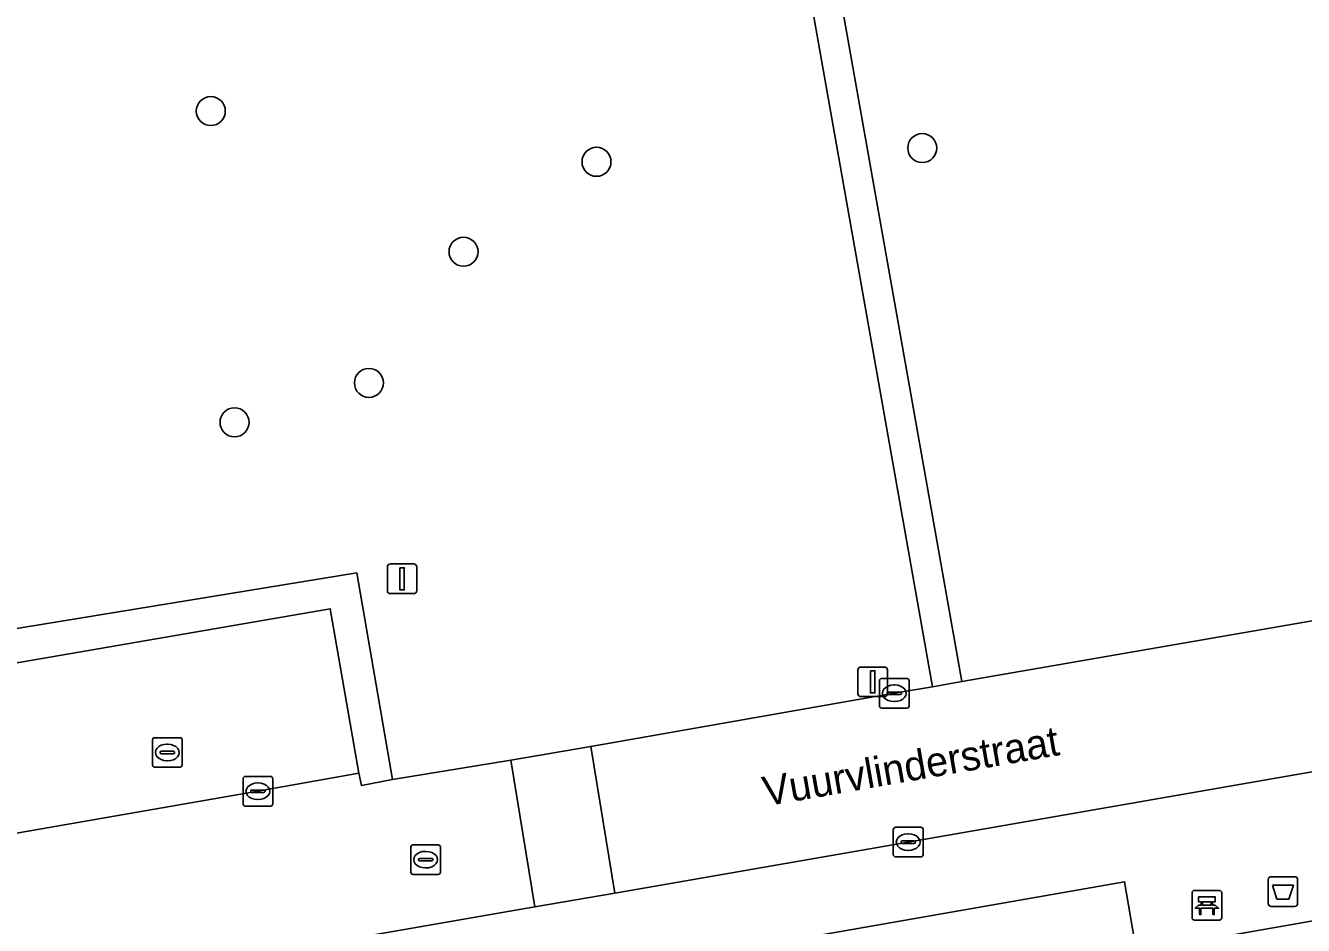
# Model space of a CAD drawing. Extents: x 162879 to 165540, y 384011 to 385181.
# Drawn here: x 164394.26 to 164437.36, y 384961.05 to 384991.42 of the extents above; entities that cross this region are included whole.
import ezdxf

# ---------------------------------------------------------------- set-up
doc = ezdxf.new("R2010")
doc.units = 0
for name, color, linetype in [('IMGEO_Afvalbak', 7, 'Continuous'), ('IMGEO_Bank', 7, 'Continuous'), ('IMGEO_Boom', 7, 'Continuous'), ('IMGEO_Erf', 7, 'Continuous'), ('IMGEO_Groenvoorziening', 7, 'Continuous'), ('IMGEO_Haag', 7, 'Continuous'), ('IMGEO_Kolk', 7, 'Continuous'), ('IMGEO_Lichtmast', 7, 'Continuous'), ('IMGEO_Openbare_ruimte_label', 7, 'Continuous'), ('IMGEO_Parkeervlak_open', 7, 'Continuous'), ('IMGEO_Rijbaan_lokaal_open', 7, 'Continuous'), ('IMGEO_Rioolput', 7, 'Continuous'), ('IMGEO_Voetpad_open', 7, 'Continuous')]:
    doc.layers.add(name, color=color, linetype=linetype)

msp = doc.modelspace()

# ---------------------------------------------------------------- linework, layer by layer
at = {"layer": 'IMGEO_Afvalbak'}
for p, q in [((164436.278, 384962.695), (164437.068, 384962.695)), ((164437.068, 384962.695), (164436.278, 384962.695)), ((164436.178, 384961.795), (164436.178, 384962.595)), ((164436.178, 384962.595), (164436.178, 384961.795)), ((164437.168, 384962.595), (164437.168, 384961.795)), ((164437.168, 384961.795), (164437.168, 384962.595)), ((164437.068, 384961.695), (164436.278, 384961.695)), ((164436.278, 384961.695), (164437.068, 384961.695))]:
    msp.add_line(p, q, dxfattribs=at)
msp.add_lwpolyline([(164436.321, 384962.409), (164437.025, 384962.409), (164436.876, 384961.939), (164436.47, 384961.939), (164436.321, 384962.409)], dxfattribs=at)
for centre, start, end in [((164436.278, 384962.595), 90, 180), ((164436.278, 384962.595), 90, 180), ((164437.068, 384962.595), 0, 90), ((164437.068, 384962.595), 360, 90), ((164436.278, 384961.795), 180, 270), ((164436.278, 384961.795), 180, 270), ((164437.068, 384961.795), 270, 0), ((164437.068, 384961.795), 270, 0)]:
    msp.add_arc(centre, 0.1, start, end, dxfattribs=at)
at = {"layer": 'IMGEO_Bank'}
for p, q in [((164433.608, 384961.308), (164433.608, 384962.149)), ((164433.608, 384962.149), (164433.608, 384961.308)), ((164433.683, 384962.233), (164434.524, 384962.233)), ((164434.524, 384962.233), (164433.683, 384962.233)), ((164433.917, 384961.739), (164433.917, 384961.845)), ((164433.961, 384961.845), (164433.961, 384961.739)), ((164434.249, 384961.851), (164433.967, 384961.851)), ((164434.255, 384961.739), (164434.255, 384961.845)), ((164434.299, 384961.845), (164434.299, 384961.739)), ((164434.608, 384962.158), (164434.608, 384961.317)), ((164434.608, 384961.317), (164434.608, 384962.158)), ((164434.305, 384961.631), (164433.912, 384961.631)), ((164433.967, 384961.733), (164434.249, 384961.733)), ((164434.533, 384961.233), (164433.692, 384961.233)), ((164433.692, 384961.233), (164434.533, 384961.233))]:
    msp.add_line(p, q, dxfattribs=at)
for points in [[(164433.911, 384961.851), (164433.825, 384961.851), (164433.825, 384962.012), (164434.388, 384962.012), (164434.388, 384961.851), (164434.305, 384961.851)], [(164433.855, 384961.631), (164433.713, 384961.631), (164433.825, 384961.733), (164433.911, 384961.733)], [(164433.905, 384961.624), (164433.905, 384961.417), (164433.862, 384961.417), (164433.862, 384961.624)], [(164434.305, 384961.733), (164434.388, 384961.733), (164434.5, 384961.631), (164434.361, 384961.631)], [(164434.355, 384961.624), (164434.355, 384961.417), (164434.311, 384961.417), (164434.311, 384961.624)]]:
    msp.add_lwpolyline(points, dxfattribs=at)
for centre, radius, start, end in [((164433.686, 384962.155), 0.0779, 92.4484, 184.2845), ((164433.686, 384962.155), 0.0779, 92.4484, 184.2845), ((164433.91, 384961.844), 0.00671, 2.8957, 87.1043), ((164433.967, 384961.844), 0.00671, 92.8957, 177.1043), ((164434.249, 384961.844), 0.00671, 2.8957, 87.1043), ((164434.306, 384961.844), 0.00671, 92.8957, 177.1043), ((164434.53, 384962.155), 0.0779, 2.4484, 94.2845), ((164434.53, 384962.155), 0.0779, 2.4484, 94.2845), ((164433.855, 384961.624), 0.00671, 2.8957, 87.1043), ((164433.912, 384961.624), 0.00671, 92.8957, 177.1043), ((164433.91, 384961.74), 0.00671, 272.8957, 357.1043), ((164433.967, 384961.74), 0.00671, 182.8957, 267.1043), ((164434.249, 384961.74), 0.00671, 272.8957, 357.1043), ((164434.306, 384961.74), 0.00671, 182.8957, 267.1043), ((164434.304, 384961.624), 0.00671, 2.8957, 87.1043), ((164434.361, 384961.624), 0.00671, 92.8957, 177.1043), ((164433.686, 384961.311), 0.0779, 182.4484, 274.2845), ((164433.686, 384961.311), 0.0779, 182.4484, 274.2845), ((164434.53, 384961.311), 0.0779, 272.4484, 4.2845), ((164434.53, 384961.311), 0.0779, 272.4484, 4.2845)]:
    msp.add_arc(centre, radius, start, end, dxfattribs=at)
at = {"layer": 'IMGEO_Boom'}
for centre in [(164400.507, 384988.535), (164424.505, 384987.286), (164413.517, 384986.821), (164409.031, 384983.788), (164405.84, 384979.36), (164401.306, 384978.03)]:
    msp.add_circle(centre, 0.489, dxfattribs=at)
at = {"layer": 'IMGEO_Erf'}
msp.add_lwpolyline([(164461.324, 385004.886), (164420.77, 384997.893), (164425.841, 384969.28), (164444.87, 384972.576)], dxfattribs=at)
at = {"layer": 'IMGEO_Groenvoorziening'}
for points in [[(164386.113, 384969.787), (164405.43, 384972.953), (164406.639, 384965.979), (164410.624, 384966.624), (164413.321, 384967.095), (164423.563, 384968.885), (164424.855, 384969.109), (164419.61, 384998.707), (164461.807, 385005.984), (164464.044, 384993.359), (164469.663, 384999.246), (164468.897, 385000), (164465.023, 385003.813), (164465.886, 385004.808), (164468.936, 385008.116), (164472.276, 385005.017), (164472.48, 385005.243), (164474.601, 385003.224), (164471.586, 385000), (164471.107, 384999.488), (164465.027, 384993.071), (164467.916, 384976.58)], [(164387.234, 384968.755), (164404.535, 384971.736), (164405.503, 384966.185), (164405.585, 384965.778), (164406.639, 384965.979), (164405.43, 384972.953), (164386.113, 384969.787)], [(164468.697, 384969.055), (164441.134, 384964.251), (164441.528, 384961.885), (164431.736, 384960.16), (164431.333, 384962.523), (164413.79, 384959.457), (164418.708, 384958.06), (164427.733, 384958.924), (164431.338, 384957.031), (164442.258, 384959.687), (164446.716, 384962.145), (164467.132, 384966.15)]]:
    msp.add_lwpolyline(points, dxfattribs=at)
msp.add_lwpolyline([(164425.841, 384969.28), (164420.77, 384997.893), (164461.324, 385004.886), (164463.456, 384992.856), (164466.384, 384976.331), (164467.033, 384976.421), (164464.044, 384993.359), (164461.807, 385005.984), (164419.61, 384998.707), (164424.855, 384969.109)], close=True, dxfattribs=at)
at = {"layer": 'IMGEO_Haag'}
msp.add_lwpolyline([(164425.841, 384969.28), (164420.77, 384997.893), (164461.324, 385004.886), (164463.456, 384992.856), (164466.384, 384976.331), (164467.033, 384976.421), (164464.044, 384993.359), (164461.807, 385005.984), (164419.61, 384998.707), (164424.855, 384969.109)], close=True, dxfattribs=at)
msp.add_lwpolyline([(164387.234, 384968.755), (164404.535, 384971.736), (164405.503, 384966.185), (164405.585, 384965.778), (164406.639, 384965.979), (164405.43, 384972.953), (164386.113, 384969.787)], dxfattribs=at)
at = {"layer": 'IMGEO_Kolk'}
for p, q in [((164423.062, 384968.46), (164423.062, 384969.312)), ((164423.137, 384969.386), (164423.989, 384969.386)), ((164423.55, 384969.166), (164423.575, 384969.166)), ((164424.063, 384969.312), (164424.063, 384968.46)), ((164423.321, 384968.88), (164423.321, 384968.892)), ((164423.759, 384968.843), (164423.361, 384968.843)), ((164423.364, 384968.929), (164423.762, 384968.929)), ((164423.805, 384968.892), (164423.805, 384968.88)), ((164423.989, 384968.386), (164423.137, 384968.386)), ((164423.573, 384968.606), (164423.548, 384968.606)), ((164401.593, 384965.153), (164401.593, 384966.005)), ((164401.668, 384966.079), (164402.52, 384966.079)), ((164402.081, 384965.859), (164402.106, 384965.859)), ((164402.594, 384966.005), (164402.594, 384965.153)), ((164401.852, 384965.573), (164401.852, 384965.585)), ((164402.29, 384965.536), (164401.892, 384965.536)), ((164401.895, 384965.622), (164402.293, 384965.622)), ((164402.104, 384965.299), (164402.079, 384965.299)), ((164402.336, 384965.585), (164402.336, 384965.573)), ((164402.52, 384965.079), (164401.668, 384965.079)), ((164423.53, 384963.437), (164423.53, 384964.289)), ((164423.605, 384964.363), (164424.457, 384964.363)), ((164424.018, 384964.143), (164424.043, 384964.143)), ((164424.531, 384964.289), (164424.531, 384963.437)), ((164423.789, 384963.857), (164423.789, 384963.869)), ((164424.227, 384963.82), (164423.829, 384963.82)), ((164423.832, 384963.906), (164424.23, 384963.906)), ((164424.041, 384963.583), (164424.016, 384963.583)), ((164424.273, 384963.869), (164424.273, 384963.857)), ((164424.457, 384963.363), (164423.605, 384963.363))]:
    msp.add_line(p, q, dxfattribs=at)
for points in [[(164423.062, 384968.46), (164423.062, 384969.312)], [(164423.137, 384969.386), (164423.989, 384969.386)], [(164424.063, 384969.312), (164424.063, 384968.46)], [(164423.989, 384968.386), (164423.137, 384968.386)], [(164401.593, 384965.153), (164401.593, 384966.005)], [(164401.668, 384966.079), (164402.52, 384966.079)], [(164402.594, 384966.005), (164402.594, 384965.153)], [(164402.52, 384965.079), (164401.668, 384965.079)], [(164423.53, 384963.437), (164423.53, 384964.289)], [(164423.605, 384964.363), (164424.457, 384964.363)], [(164424.531, 384964.289), (164424.531, 384963.437)], [(164424.457, 384963.363), (164423.605, 384963.363)]]:
    msp.add_lwpolyline(points, dxfattribs=at)
for centre, radius, start, end in [((164423.139, 384969.31), 0.0765, 91.552, 178.448), ((164423.139, 384969.31), 0.0765, 91.552, 178.448), ((164423.987, 384969.31), 0.0765, 1.552, 88.448), ((164423.987, 384969.31), 0.0765, 1.552, 88.448), ((164423.361, 384968.889), 0.0403, 85.8775, 175.7526), ((164423.358, 384968.879), 0.0366, 178.938, 274.7102), ((164423.762, 384968.886), 0.043, 264.8664, 352.4533), ((164423.766, 384968.891), 0.0386, 1.7309, 96.639), ((164423.139, 384968.462), 0.0765, 181.552, 268.448), ((164423.139, 384968.462), 0.0765, 181.552, 268.448), ((164423.987, 384968.462), 0.0765, 271.552, 358.448), ((164423.987, 384968.462), 0.0765, 271.552, 358.448), ((164401.67, 384966.003), 0.0765, 91.552, 178.448), ((164401.67, 384966.003), 0.0765, 91.552, 178.448), ((164402.518, 384966.003), 0.0765, 1.552, 88.448), ((164402.518, 384966.003), 0.0765, 1.552, 88.448), ((164401.892, 384965.582), 0.0403, 85.8775, 175.7526), ((164401.889, 384965.572), 0.0366, 178.938, 274.7102), ((164402.293, 384965.579), 0.043, 264.8664, 352.4533), ((164402.297, 384965.584), 0.0386, 1.7309, 96.639), ((164401.67, 384965.155), 0.0765, 181.552, 268.448), ((164401.67, 384965.155), 0.0765, 181.552, 268.448), ((164402.518, 384965.155), 0.0765, 271.552, 358.448), ((164402.518, 384965.155), 0.0765, 271.552, 358.448), ((164423.607, 384964.287), 0.0765, 91.552, 178.448), ((164423.607, 384964.287), 0.0765, 91.552, 178.448), ((164424.455, 384964.287), 0.0765, 1.552, 88.448), ((164424.455, 384964.287), 0.0765, 1.552, 88.448), ((164423.829, 384963.866), 0.0403, 85.8775, 175.7526), ((164423.826, 384963.856), 0.0366, 178.938, 274.7102), ((164424.23, 384963.863), 0.043, 264.8664, 352.4533), ((164424.234, 384963.868), 0.0386, 1.7309, 96.639), ((164423.607, 384963.439), 0.0765, 181.552, 268.448), ((164423.607, 384963.439), 0.0765, 181.552, 268.448), ((164424.455, 384963.439), 0.0765, 271.552, 358.448), ((164424.455, 384963.439), 0.0765, 271.552, 358.448)]:
    msp.add_arc(centre, radius, start, end, dxfattribs=at)
for centre, major_axis, ratio, start_param, end_param in [((164423.549, 384968.886), (-0.387, 0.002), 0.722429, 4.712389, 7.853982), ((164423.574, 384968.886), (-0.39, 0.002), 0.717154, 1.570796, 4.712389), ((164402.08, 384965.579), (-0.387, 0.002), 0.722429, 4.712389, 7.853982), ((164402.105, 384965.579), (-0.39, 0.002), 0.717154, 1.570796, 4.712389), ((164424.017, 384963.863), (-0.387, 0.002), 0.722429, 4.712389, 7.853982), ((164424.042, 384963.863), (-0.39, 0.002), 0.717154, 1.570796, 4.712389)]:
    msp.add_ellipse(centre, major_axis=major_axis, ratio=ratio, start_param=start_param, end_param=end_param, dxfattribs=at)
at = {"layer": 'IMGEO_Lichtmast'}
for p, q in [((164406.463, 384972.349), (164406.463, 384973.149)), ((164406.463, 384973.149), (164406.463, 384972.349)), ((164406.563, 384973.249), (164407.353, 384973.249)), ((164407.353, 384973.249), (164406.563, 384973.249)), ((164407.453, 384973.149), (164407.453, 384972.349)), ((164407.453, 384972.349), (164407.453, 384973.149)), ((164407.353, 384972.249), (164406.563, 384972.249)), ((164406.563, 384972.249), (164407.353, 384972.249)), ((164422.338, 384968.872), (164422.338, 384969.672)), ((164422.338, 384969.672), (164422.338, 384968.872)), ((164422.438, 384969.772), (164423.228, 384969.772)), ((164423.228, 384969.772), (164422.438, 384969.772)), ((164423.328, 384969.672), (164423.328, 384968.872)), ((164423.328, 384968.872), (164423.328, 384969.672)), ((164423.228, 384968.772), (164422.438, 384968.772)), ((164422.438, 384968.772), (164423.228, 384968.772))]:
    msp.add_line(p, q, dxfattribs=at)
for points in [[(164406.883, 384973.124), (164407.033, 384973.124), (164407.033, 384972.374), (164406.883, 384972.374), (164406.883, 384973.124)], [(164422.758, 384969.647), (164422.908, 384969.647), (164422.908, 384968.897), (164422.758, 384968.897), (164422.758, 384969.647)]]:
    msp.add_lwpolyline(points, dxfattribs=at)
for centre, start, end in [((164406.563, 384973.149), 90, 180), ((164406.563, 384973.149), 90, 180), ((164407.353, 384973.149), 0, 90), ((164407.353, 384973.149), 360, 90), ((164406.563, 384972.349), 180, 270), ((164406.563, 384972.349), 180, 270), ((164407.353, 384972.349), 270, 0), ((164407.353, 384972.349), 270, 0), ((164422.438, 384969.672), 90, 180), ((164422.438, 384969.672), 90, 180), ((164423.228, 384969.672), 0, 90), ((164423.228, 384969.672), 360, 90), ((164422.438, 384968.872), 180, 270), ((164422.438, 384968.872), 180, 270), ((164423.228, 384968.872), 270, 0), ((164423.228, 384968.872), 270, 0)]:
    msp.add_arc(centre, 0.1, start, end, dxfattribs=at)
at = {"layer": 'IMGEO_Parkeervlak_open'}
msp.add_lwpolyline([(164388.191, 384963.162), (164402.094, 384965.58), (164405.503, 384966.185), (164404.535, 384971.736), (164387.234, 384968.755)], close=True, dxfattribs=at)
at = {"layer": 'IMGEO_Rijbaan_lokaal_open'}
msp.add_lwpolyline([(164467.916, 384976.58), (164467.033, 384976.421), (164466.384, 384976.331), (164465.128, 384976.114), (164451.602, 384973.782), (164446.53, 384972.883), (164444.87, 384972.576), (164425.841, 384969.28), (164424.855, 384969.109), (164423.563, 384968.885), (164413.321, 384967.095), (164414.134, 384962.136), (164424.031, 384963.865), (164446.304, 384967.741), (164468.773, 384971.66)], dxfattribs=at)
for points in [[(164410.624, 384966.624), (164411.437, 384961.677), (164414.134, 384962.136), (164413.321, 384967.095)], [(164406.639, 384965.979), (164405.585, 384965.778), (164405.503, 384966.185), (164402.094, 384965.58), (164388.191, 384963.162), (164386.709, 384962.909), (164384.483, 384962.494), (164367.149, 384959.457), (164365.687, 384959.189), (164347.676, 384955.995), (164347.741, 384955.491), (164346.988, 384955.348), (164347.79, 384950.599), (164351.052, 384951.182), (164357.669, 384952.299), (164360.058, 384952.739), (164368.837, 384954.263), (164383.068, 384956.757), (164385.308, 384957.125), (164385.414, 384957.142), (164399.953, 384959.685), (164402.764, 384960.167), (164411.437, 384961.677), (164410.624, 384966.624)]]:
    msp.add_lwpolyline(points, close=True, dxfattribs=at)
at = {"layer": 'IMGEO_Rioolput'}
for p, q in [((164398.539, 384966.462), (164398.539, 384967.314)), ((164398.614, 384967.388), (164399.466, 384967.388)), ((164399.027, 384967.168), (164399.052, 384967.168)), ((164399.54, 384967.314), (164399.54, 384966.462)), ((164398.798, 384966.882), (164398.798, 384966.894)), ((164399.236, 384966.845), (164398.838, 384966.845)), ((164398.841, 384966.931), (164399.239, 384966.931)), ((164399.05, 384966.608), (164399.025, 384966.608)), ((164399.282, 384966.894), (164399.282, 384966.882)), ((164399.466, 384966.388), (164398.614, 384966.388)), ((164407.253, 384962.845), (164407.253, 384963.697)), ((164407.328, 384963.771), (164408.18, 384963.771)), ((164407.741, 384963.551), (164407.766, 384963.551)), ((164408.254, 384963.697), (164408.254, 384962.845)), ((164407.512, 384963.265), (164407.512, 384963.277)), ((164407.95, 384963.228), (164407.552, 384963.228)), ((164407.555, 384963.314), (164407.953, 384963.314)), ((164407.996, 384963.277), (164407.996, 384963.265)), ((164408.18, 384962.771), (164407.328, 384962.771)), ((164407.764, 384962.991), (164407.739, 384962.991))]:
    msp.add_line(p, q, dxfattribs=at)
for points in [[(164398.539, 384966.462), (164398.539, 384967.314)], [(164398.614, 384967.388), (164399.466, 384967.388)], [(164399.54, 384967.314), (164399.54, 384966.462)], [(164399.466, 384966.388), (164398.614, 384966.388)], [(164407.253, 384962.845), (164407.253, 384963.697)], [(164407.328, 384963.771), (164408.18, 384963.771)], [(164408.254, 384963.697), (164408.254, 384962.845)], [(164408.18, 384962.771), (164407.328, 384962.771)]]:
    msp.add_lwpolyline(points, dxfattribs=at)
for centre, radius, start, end in [((164398.616, 384967.312), 0.0765, 91.552, 178.448), ((164398.616, 384967.312), 0.0765, 91.552, 178.448), ((164399.464, 384967.312), 0.0765, 1.552, 88.448), ((164399.464, 384967.312), 0.0765, 1.552, 88.448), ((164398.838, 384966.891), 0.0403, 85.8775, 175.7526), ((164398.835, 384966.881), 0.0366, 178.938, 274.7102), ((164399.239, 384966.888), 0.043, 264.8664, 352.4533), ((164399.243, 384966.893), 0.0386, 1.7309, 96.639), ((164398.616, 384966.464), 0.0765, 181.552, 268.448), ((164398.616, 384966.464), 0.0765, 181.552, 268.448), ((164399.464, 384966.464), 0.0765, 271.552, 358.448), ((164399.464, 384966.464), 0.0765, 271.552, 358.448), ((164407.33, 384963.695), 0.0765, 91.552, 178.448), ((164407.33, 384963.695), 0.0765, 91.552, 178.448), ((164408.178, 384963.695), 0.0765, 1.552, 88.448), ((164408.178, 384963.695), 0.0765, 1.552, 88.448), ((164407.552, 384963.274), 0.0403, 85.8775, 175.7526), ((164407.549, 384963.264), 0.0366, 178.938, 274.7102), ((164407.953, 384963.271), 0.043, 264.8664, 352.4533), ((164407.957, 384963.276), 0.0386, 1.7309, 96.639), ((164407.33, 384962.847), 0.0765, 181.552, 268.448), ((164407.33, 384962.847), 0.0765, 181.552, 268.448), ((164408.178, 384962.847), 0.0765, 271.552, 358.448), ((164408.178, 384962.847), 0.0765, 271.552, 358.448)]:
    msp.add_arc(centre, radius, start, end, dxfattribs=at)
for centre, major_axis, ratio, start_param, end_param in [((164399.026, 384966.888), (-0.387, 0.002), 0.722429, 4.712389, 7.853982), ((164399.051, 384966.888), (-0.39, 0.002), 0.717154, 1.570796, 4.712389), ((164407.74, 384963.271), (-0.387, 0.002), 0.722429, 4.712389, 7.853982), ((164407.765, 384963.271), (-0.39, 0.002), 0.717154, 1.570796, 4.712389)]:
    msp.add_ellipse(centre, major_axis=major_axis, ratio=ratio, start_param=start_param, end_param=end_param, dxfattribs=at)
at = {"layer": 'IMGEO_Voetpad_open'}
for points in [[(164468.773, 384971.66), (164446.304, 384967.741), (164424.031, 384963.865), (164414.134, 384962.136), (164411.437, 384961.677), (164402.764, 384960.167), (164399.953, 384959.685), (164400.039, 384959.193), (164385.394, 384956.633)], [(164351.501, 384948.627), (164407.984, 384958.459), (164413.79, 384959.457), (164431.333, 384962.523), (164431.736, 384960.16), (164441.528, 384961.885), (164441.134, 384964.251)]]:
    msp.add_lwpolyline(points, dxfattribs=at)

# ---------------------------------------------------------------- texts
at = {"layer": 'IMGEO_Openbare_ruimte_label'}
msp.add_text('Vuurvlinderstraat', height=1, rotation=9.9051, dxfattribs=at).set_placement((164419.221, 384965.069))

doc.saveas('drawing.dxf')
